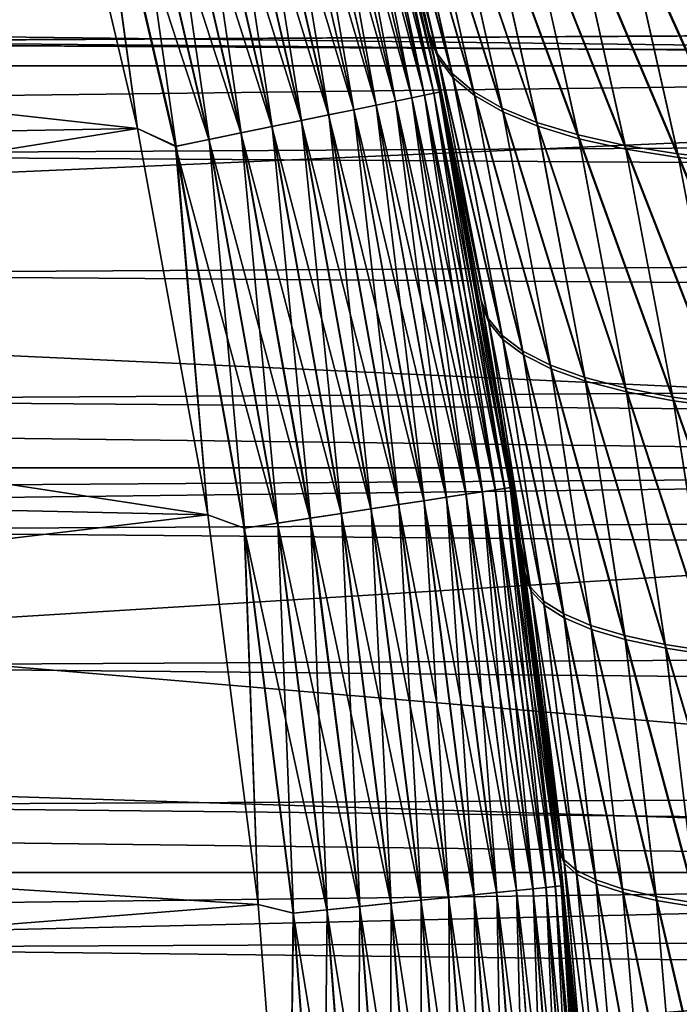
# Model space of a CAD drawing. Header units: metres. Extents: x -46 to 104, y -30 to 30.
# Tile 267 of 656: x 12.04 to 13.12, y 1.12 to 2.74. Entities that reach past the tile are written whole.
import ezdxf

# ---------------------------------------------------------------- set-up
doc = ezdxf.new("R2010")
doc.units = ezdxf.units.M
doc.layers.add('solid_26_000_502_XXX', color=7, linetype='CONTINUOUS')

msp = doc.modelspace()

# ---------------------------------------------------------------- linework, layer by layer
at = {"layer": 'solid_26_000_502_XXX'}
for points in [[(16, 2.659177, -12.725124), (-38.5, 2.659177, -12.725124), (-38.5, 3.310724, -12.571361)], [(16, 3.310724, -12.571361), (16, 2.659177, -12.725124), (-38.5, 3.310724, -12.571361)], [(16, 3.310724, 624.57135), (-38.5, 3.310724, 624.57135), (-38.5, 2.659177, 624.725098)], [(16, 2.659177, 624.725098), (16, 3.310724, 624.57135), (-38.5, 2.659177, 624.725098)], [(16, 3.310724, 599.42865), (16, 2.659177, 599.274902), (8.444306, 3.113447, 599.378357)], [(8.444312, 3.113431, 12.62167), (8.577044, 2.726562, 12.710856), (16, 3.310724, 12.571361)], [(8.577044, 2.726562, 12.710856), (16, 2.659177, 12.725124), (16, 3.310724, 12.571361)], [(12.613936, 3.144616, 309.961823), (12.571361, 3.310724, 315.5), (12.725124, 2.659176, 315.5)], [(12.582031, 3.257714, 315.555328), (12.725124, 2.659176, 315.5), (12.571361, 3.310724, 315.5)], [(12.714912, 2.707584, 285.896698), (12.725124, 2.659176, 280.5), (12.571361, 3.310724, 280.5)], [(12.581959, 3.257695, 280.444031), (12.571361, 3.310724, 280.5), (12.725124, 2.659176, 280.5)], [(12.643806, 3.022281, 285.996277), (12.714912, 2.707584, 285.896698), (12.571361, 3.310724, 280.5)], [(12.510695, 3.239244, 280.233795), (12.536997, 3.246053, 280.282898), (12.685316, 2.606899, 280.282898)], [(12.537279, 3.246127, 315.716492), (12.511043, 3.239333, 315.765625), (12.659054, 2.601502, 315.765625)], [(12.536997, 3.246053, 280.282898), (12.557804, 3.251441, 280.334747), (12.706369, 2.611225, 280.334747)], [(12.685316, 2.606899, 280.282898), (12.536997, 3.246053, 280.282898), (12.706369, 2.611225, 280.334747)], [(12.558019, 3.251496, 315.664612), (12.537279, 3.246127, 315.716492), (12.685601, 2.606957, 315.716492)], [(12.685601, 2.606957, 315.716492), (12.537279, 3.246127, 315.716492), (12.659054, 2.601502, 315.765625)], [(12.557804, 3.251441, 280.334747), (12.572855, 3.255338, 280.388672), (12.721598, 2.614355, 280.388672)], [(12.706369, 2.611225, 280.334747), (12.557804, 3.251441, 280.334747), (12.721598, 2.614355, 280.388672)], [(12.572999, 3.255375, 315.610657), (12.558019, 3.251496, 315.664612), (12.706587, 2.61127, 315.664612)], [(12.706587, 2.61127, 315.664612), (12.558019, 3.251496, 315.664612), (12.685601, 2.606957, 315.716492)], [(12.572855, 3.255338, 280.388672), (12.581959, 3.257695, 280.444031), (12.73081, 2.616248, 280.444031)], [(12.721598, 2.614355, 280.388672), (12.572855, 3.255338, 280.388672), (12.73081, 2.616248, 280.444031)], [(12.582031, 3.257714, 315.555328), (12.572999, 3.255375, 315.610657), (12.721744, 2.614385, 315.610657)], [(12.721744, 2.614385, 315.610657), (12.572999, 3.255375, 315.610657), (12.706587, 2.61127, 315.664612)], [(12.73081, 2.616248, 280.444031), (12.581959, 3.257695, 280.444031), (12.725124, 2.659176, 280.5)], [(12.730883, 2.616263, 315.555328), (12.725124, 2.659176, 315.5), (12.582031, 3.257714, 315.555328)], [(12.730883, 2.616263, 315.555328), (12.582031, 3.257714, 315.555328), (12.721744, 2.614385, 315.610657)], [(12.443001, 3.221716, 280.14621), (12.479231, 3.231097, 280.188049), (12.626866, 2.594887, 280.188049)], [(12.479637, 3.231202, 315.811432), (12.443461, 3.221835, 315.853302), (12.590673, 2.587449, 315.853302)], [(12.479231, 3.231097, 280.188049), (12.510695, 3.239244, 280.233795), (12.658703, 2.60143, 280.233795)], [(12.626866, 2.594887, 280.188049), (12.479231, 3.231097, 280.188049), (12.658703, 2.60143, 280.233795)], [(12.511043, 3.239333, 315.765625), (12.479637, 3.231202, 315.811432), (12.627277, 2.594971, 315.811432)], [(12.627277, 2.594971, 315.811432), (12.479637, 3.231202, 315.811432), (12.590673, 2.587449, 315.853302)], [(12.658703, 2.60143, 280.233795), (12.510695, 3.239244, 280.233795), (12.685316, 2.606899, 280.282898)], [(12.659054, 2.601502, 315.765625), (12.511043, 3.239333, 315.765625), (12.627277, 2.594971, 315.811432)], [(12.40246, 3.211219, 280.108826), (12.443001, 3.221716, 280.14621), (12.590207, 2.587353, 280.14621)], [(12.443461, 3.221835, 315.853302), (12.402969, 3.211351, 315.890747), (12.549703, 2.579029, 315.890747)], [(12.590207, 2.587353, 280.14621), (12.443001, 3.221716, 280.14621), (12.626866, 2.594887, 280.188049)], [(12.590673, 2.587449, 315.853302), (12.443461, 3.221835, 315.853302), (12.549703, 2.579029, 315.890747)], [(12.31054, 3.18742, 280.049286), (12.35812, 3.199739, 280.076385), (12.504323, 2.569704, 280.076385)], [(12.358672, 3.199882, 315.923248), (12.311128, 3.187572, 315.950409), (12.456774, 2.559932, 315.950409)], [(12.35812, 3.199739, 280.076385), (12.40246, 3.211219, 280.108826), (12.549187, 2.578923, 280.108826)], [(12.504323, 2.569704, 280.076385), (12.35812, 3.199739, 280.076385), (12.549187, 2.578923, 280.108826)], [(12.402969, 3.211351, 315.890747), (12.358672, 3.199882, 315.923248), (12.504881, 2.569818, 315.923248)], [(12.504881, 2.569818, 315.923248), (12.358672, 3.199882, 315.923248), (12.456774, 2.559932, 315.950409)], [(12.549187, 2.578923, 280.108826), (12.40246, 3.211219, 280.108826), (12.590207, 2.587353, 280.14621)], [(12.549703, 2.579029, 315.890747), (12.402969, 3.211351, 315.890747), (12.504881, 2.569818, 315.923248)], [(8.494953, 2.972497, 316), (12.235791, 2.556445, 316), (12.087953, 3.182985, 316)], [(12.087955, 3.18298, 280), (12.235792, 2.556439, 280), (8.494953, 2.972497, 280)], [(12.155159, 3.147189, 315.996857), (12.087953, 3.182985, 316), (12.235791, 2.556445, 316)], [(12.154511, 3.147021, 280.003082), (12.235792, 2.556439, 280), (12.087955, 3.18298, 280)], [(12.260319, 3.174417, 280.027863), (12.31054, 3.18742, 280.049286), (12.45618, 2.55981, 280.049286)], [(12.311128, 3.187572, 315.950409), (12.260934, 3.174576, 315.971893), (12.405987, 2.549495, 315.971893)], [(12.45618, 2.55981, 280.049286), (12.31054, 3.18742, 280.049286), (12.504323, 2.569704, 280.076385)], [(12.456774, 2.559932, 315.950409), (12.311128, 3.187572, 315.950409), (12.405987, 2.549495, 315.971893)], [(12.20809, 3.160893, 280.01239), (12.260319, 3.174417, 280.027863), (12.405365, 2.549367, 280.027863)], [(12.260934, 3.174576, 315.971893), (12.208726, 3.161058, 315.987457), (12.353161, 2.538639, 315.987457)], [(12.405365, 2.549367, 280.027863), (12.260319, 3.174417, 280.027863), (12.45618, 2.55981, 280.049286)], [(12.405987, 2.549495, 315.971893), (12.260934, 3.174576, 315.971893), (12.353161, 2.538639, 315.987457)], [(12.154511, 3.147021, 280.003082), (12.20809, 3.160893, 280.01239), (12.352518, 2.538507, 280.01239)], [(12.208726, 3.161058, 315.987457), (12.155159, 3.147189, 315.996857), (12.298961, 2.527501, 315.996857)], [(12.352518, 2.538507, 280.01239), (12.20809, 3.160893, 280.01239), (12.405365, 2.549367, 280.027863)], [(12.353161, 2.538639, 315.987457), (12.208726, 3.161058, 315.987457), (12.298961, 2.527501, 315.996857)], [(12.298306, 2.527366, 280.003082), (12.235792, 2.556439, 280), (12.154511, 3.147021, 280.003082)], [(12.298306, 2.527366, 280.003082), (12.154511, 3.147021, 280.003082), (12.352518, 2.538507, 280.01239)], [(12.298961, 2.527501, 315.996857), (12.155159, 3.147189, 315.996857), (12.235791, 2.556445, 316)], [(12.643808, 3.022271, 310.003723), (12.613936, 3.144616, 309.961823), (12.725124, 2.659176, 315.5)], [(12.726856, 2.679348, 309.953888), (12.613936, 3.144616, 309.961823), (12.643808, 3.022271, 310.003723)], [(12.726856, 2.679348, 309.953888), (12.629467, 3.105701, 309.817322), (12.613936, 3.144616, 309.961823)], [(12.615523, 3.138243, 286.03595), (12.714912, 2.707584, 285.896698), (12.643806, 3.022281, 285.996277)], [(12.728212, 2.672896, 286.04422), (12.714912, 2.707584, 285.896698), (12.615523, 3.138243, 286.03595)], [(12.728212, 2.672896, 286.04422), (12.615523, 3.138243, 286.03595), (12.631024, 3.099369, 286.180481)], [(16, 2.659177, 599.274902), (8.577039, 2.726575, 599.289124), (8.444306, 3.113447, 599.378357)], [(12.751472, 2.646763, 309.807678), (12.656022, 3.068941, 309.674347), (12.629467, 3.105701, 309.817322)], [(12.726856, 2.679348, 309.953888), (12.751472, 2.646763, 309.807678), (12.629467, 3.105701, 309.817322)], [(12.7528, 2.640377, 286.19046), (12.631024, 3.099369, 286.180481), (12.657548, 3.062668, 286.323486)], [(12.7528, 2.640377, 286.19046), (12.728212, 2.672896, 286.04422), (12.631024, 3.099369, 286.180481)], [(12.787136, 2.616974, 309.663177), (12.693254, 3.035333, 309.53299), (12.656022, 3.068941, 309.674347)], [(12.751472, 2.646763, 309.807678), (12.787136, 2.616974, 309.663177), (12.656022, 3.068941, 309.674347)], [(12.788441, 2.610648, 286.334991), (12.657548, 3.062668, 286.323486), (12.694755, 3.029114, 286.464905)], [(12.788441, 2.610648, 286.334991), (12.7528, 2.640377, 286.19046), (12.657548, 3.062668, 286.323486)], [(12.833643, 2.590154, 309.521179), (12.740952, 3.005067, 309.394043), (12.693254, 3.035333, 309.53299)], [(12.787136, 2.616974, 309.663177), (12.833643, 2.590154, 309.521179), (12.693254, 3.035333, 309.53299)], [(12.713528, 2.714075, 310.101349), (12.643808, 3.022271, 310.003723), (12.725124, 2.659176, 315.5)], [(12.726856, 2.679348, 309.953888), (12.643808, 3.022271, 310.003723), (12.713528, 2.714075, 310.101349)], [(12.834929, 2.583882, 286.47702), (12.694755, 3.029114, 286.464905), (12.742435, 2.998896, 286.603912)], [(12.834929, 2.583882, 286.47702), (12.788441, 2.610648, 286.334991), (12.694755, 3.029114, 286.464905)], [(12.890723, 2.566456, 309.382538), (12.79885, 2.978312, 309.258301), (12.740952, 3.005067, 309.394043)], [(12.833643, 2.590154, 309.521179), (12.890723, 2.566456, 309.382538), (12.740952, 3.005067, 309.394043)], [(12.891997, 2.560232, 286.615723), (12.742435, 2.998896, 286.603912), (12.800319, 2.972185, 286.739716)], [(12.891997, 2.560232, 286.615723), (12.834929, 2.583882, 286.47702), (12.742435, 2.998896, 286.603912)], [(12.235792, 2.556439, 280), (8.648257, 2.491507, 280), (8.494953, 2.972497, 280)], [(8.494953, 2.972497, 316), (8.648257, 2.491507, 316), (12.235791, 2.556445, 316)], [(12.958049, 2.546018, 309.248047), (12.866621, 2.95522, 309.126495), (12.79885, 2.978312, 309.258301)], [(12.890723, 2.566456, 309.382538), (12.958049, 2.546018, 309.248047), (12.79885, 2.978312, 309.258301)], [(12.959315, 2.539835, 286.750244), (12.800319, 2.972185, 286.739716), (12.868084, 2.94913, 286.871552)], [(12.959315, 2.539835, 286.750244), (12.891997, 2.560232, 286.615723), (12.800319, 2.972185, 286.739716)], [(13.035232, 2.528956, 309.118469), (12.943885, 2.93592, 308.99939), (12.866621, 2.95522, 309.126495)], [(12.958049, 2.546018, 309.248047), (13.035232, 2.528956, 309.118469), (12.866621, 2.95522, 309.126495)], [(13.036497, 2.522808, 286.879883), (12.868084, 2.94913, 286.871552), (12.945346, 2.929862, 286.998688)], [(13.036497, 2.522808, 286.879883), (12.959315, 2.539835, 286.750244), (12.868084, 2.94913, 286.871552)], [(13.121828, 2.515369, 308.994537), (13.030207, 2.920521, 308.877686), (12.943885, 2.93592, 308.99939)], [(13.035232, 2.528956, 309.118469), (13.121828, 2.515369, 308.994537), (12.943885, 2.93592, 308.99939)], [(13.123096, 2.509249, 287.003845), (12.945346, 2.929862, 286.998688), (13.031672, 2.914488, 287.120422)], [(13.123096, 2.509249, 287.003845), (13.036497, 2.522808, 286.879883), (12.945346, 2.929862, 286.998688)], [(13.217338, 2.505336, 308.876984), (13.1251, 2.909109, 308.762085), (13.030207, 2.920521, 308.877686)], [(13.121828, 2.515369, 308.994537), (13.217338, 2.505336, 308.876984), (13.030207, 2.920521, 308.877686)], [(13.218616, 2.499237, 287.121429), (13.031672, 2.914488, 287.120422), (13.126575, 2.903096, 287.236053)], [(13.218616, 2.499237, 287.121429), (13.123096, 2.509249, 287.003845), (13.031672, 2.914488, 287.120422)], [(27, 2.786909, 300.509094), (11.179183, 2.69738, 300.605103), (11.136409, 2.868866, 300.414948)], [(27, 2.786909, 295.490906), (11.136418, 2.868829, 295.584991), (11.179198, 2.69732, 295.394836)], [(27, 2.786909, 300.509094), (27, 2.604945, 300.69754), (11.179183, 2.69738, 300.605103)], [(27, 2.604945, 295.30246), (27, 2.786909, 295.490906), (11.179198, 2.69732, 295.394836)], [(16, 2.659177, 599.274902), (8.690792, 2.338817, 599.212097), (8.577039, 2.726575, 599.289124)], [(8.577044, 2.726562, 12.710856), (8.690795, 2.338807, 12.787884), (16, 2.659177, 12.725124)], [(12.729152, 2.639829, 310.12323), (12.713528, 2.714075, 310.101349), (12.725124, 2.659176, 315.5)], [(12.810646, 2.245314, 310.071136), (12.713528, 2.714075, 310.101349), (12.729152, 2.639829, 310.12323)], [(12.810646, 2.245314, 310.071136), (12.726856, 2.679348, 309.953888), (12.713528, 2.714075, 310.101349)], [(27, 2.604945, 300.69754), (11.221992, 2.513343, 300.783081), (11.179183, 2.69738, 300.605103)], [(27, 2.604945, 295.30246), (11.179198, 2.69732, 295.394836), (11.222006, 2.513281, 295.216858)], [(12.714912, 2.707584, 285.896698), (12.72915, 2.639838, 285.87677), (12.725124, 2.659176, 280.5)], [(12.714912, 2.707584, 285.896698), (12.800491, 2.268795, 285.777191), (12.72915, 2.639838, 285.87677)], [(12.811792, 2.238756, 285.927246), (12.800491, 2.268795, 285.777191), (12.714912, 2.707584, 285.896698)], [(12.811792, 2.238756, 285.927246), (12.714912, 2.707584, 285.896698), (12.728212, 2.672896, 286.04422)], [(12.833504, 2.217356, 309.922089), (12.751472, 2.646763, 309.807678), (12.726856, 2.679348, 309.953888)], [(12.810646, 2.245314, 310.071136), (12.833504, 2.217356, 309.922089), (12.726856, 2.679348, 309.953888)], [(12.834624, 2.21087, 286.076324), (12.728212, 2.672896, 286.04422), (12.7528, 2.640377, 286.19046)], [(12.834624, 2.21087, 286.076324), (12.811792, 2.238756, 285.927246), (12.728212, 2.672896, 286.04422)], [(16, 2.000577, -12.845142), (-38.5, 2.000577, -12.845142), (-38.5, 2.659177, -12.725124)], [(16, 2.659177, -12.725124), (16, 2.000577, -12.845142), (-38.5, 2.659177, -12.725124)], [(16, 2.659177, 624.725098), (-38.5, 2.659177, 624.725098), (-38.5, 2.000577, 624.845154)], [(16, 2.000577, 624.845154), (16, 2.659177, 624.725098), (-38.5, 2.000577, 624.845154)], [(16, 2.659177, 599.274902), (16, 2.000577, 599.154846), (8.690792, 2.338817, 599.212097)], [(8.690795, 2.338807, 12.787884), (16, 2.000577, 12.845142), (16, 2.659177, 12.725124)], [(12.729152, 2.639829, 310.12323), (12.725124, 2.659176, 315.5), (12.845142, 2.000577, 315.5)], [(12.730883, 2.616263, 315.555328), (12.845142, 2.000577, 315.5), (12.725124, 2.659176, 315.5)], [(12.802372, 2.258156, 285.774567), (12.845142, 2.000577, 280.5), (12.725124, 2.659176, 280.5)], [(12.73081, 2.616248, 280.444031), (12.725124, 2.659176, 280.5), (12.845142, 2.000577, 280.5)], [(12.800491, 2.268795, 285.777191), (12.802372, 2.258156, 285.774567), (12.725124, 2.659176, 280.5)], [(12.72915, 2.639838, 285.87677), (12.800491, 2.268795, 285.777191), (12.725124, 2.659176, 280.5)], [(12.799321, 2.275384, 310.221161), (12.729152, 2.639829, 310.12323), (12.845142, 2.000577, 315.5)], [(12.810646, 2.245314, 310.071136), (12.729152, 2.639829, 310.12323), (12.799321, 2.275384, 310.221161)], [(12.867739, 2.191798, 309.77478), (12.787136, 2.616974, 309.663177), (12.751472, 2.646763, 309.807678)], [(12.833504, 2.217356, 309.922089), (12.867739, 2.191798, 309.77478), (12.751472, 2.646763, 309.807678)], [(12.868837, 2.185378, 286.223663), (12.7528, 2.640377, 286.19046), (12.788441, 2.610648, 286.334991)], [(12.868837, 2.185378, 286.223663), (12.834624, 2.21087, 286.076324), (12.7528, 2.640377, 286.19046)], [(12.721598, 2.614355, 280.388672), (12.73081, 2.616248, 280.444031), (12.846981, 1.968085, 280.444031)], [(12.730883, 2.616263, 315.555328), (12.721744, 2.614385, 315.610657), (12.837832, 1.966684, 315.610657)], [(12.846981, 1.968085, 280.444031), (12.73081, 2.616248, 280.444031), (12.845142, 2.000577, 280.5)], [(12.847054, 1.968096, 315.555328), (12.845142, 2.000577, 315.5), (12.730883, 2.616263, 315.555328)], [(12.847054, 1.968096, 315.555328), (12.730883, 2.616263, 315.555328), (12.837832, 1.966684, 315.610657)], [(12.913149, 2.168792, 309.630127), (12.833643, 2.590154, 309.521179), (12.787136, 2.616974, 309.663177)], [(12.867739, 2.191798, 309.77478), (12.913149, 2.168792, 309.630127), (12.787136, 2.616974, 309.663177)], [(27, 2.604945, 300.69754), (27, 2.410379, 300.872742), (11.221992, 2.513343, 300.783081)], [(27, 2.410379, 295.127258), (27, 2.604945, 295.30246), (11.222006, 2.513281, 295.216858)], [(12.626866, 2.594887, 280.188049), (12.658703, 2.60143, 280.233795), (12.774216, 1.956938, 280.233795)], [(12.659054, 2.601502, 315.765625), (12.627277, 2.594971, 315.811432), (12.742504, 1.95208, 315.811432)], [(12.658703, 2.60143, 280.233795), (12.685316, 2.606899, 280.282898), (12.801071, 1.961052, 280.282898)], [(12.774216, 1.956938, 280.233795), (12.658703, 2.60143, 280.233795), (12.801071, 1.961052, 280.282898)], [(12.685601, 2.606957, 315.716492), (12.659054, 2.601502, 315.765625), (12.77457, 1.956992, 315.765625)], [(12.77457, 1.956992, 315.765625), (12.659054, 2.601502, 315.765625), (12.742504, 1.95208, 315.811432)], [(12.685316, 2.606899, 280.282898), (12.706369, 2.611225, 280.334747), (12.822317, 1.964307, 280.334747)], [(12.801071, 1.961052, 280.282898), (12.685316, 2.606899, 280.282898), (12.822317, 1.964307, 280.334747)], [(12.706587, 2.61127, 315.664612), (12.685601, 2.606957, 315.716492), (12.80136, 1.961096, 315.716492)], [(12.80136, 1.961096, 315.716492), (12.685601, 2.606957, 315.716492), (12.77457, 1.956992, 315.765625)], [(12.706369, 2.611225, 280.334747), (12.721598, 2.614355, 280.388672), (12.837685, 1.966661, 280.388672)], [(12.822317, 1.964307, 280.334747), (12.706369, 2.611225, 280.334747), (12.837685, 1.966661, 280.388672)], [(12.721744, 2.614385, 315.610657), (12.706587, 2.61127, 315.664612), (12.822536, 1.96434, 315.664612)], [(12.822536, 1.96434, 315.664612), (12.706587, 2.61127, 315.664612), (12.80136, 1.961096, 315.716492)], [(12.837685, 1.966661, 280.388672), (12.721598, 2.614355, 280.388672), (12.846981, 1.968085, 280.444031)], [(12.837832, 1.966684, 315.610657), (12.721744, 2.614385, 315.610657), (12.822536, 1.96434, 315.664612)], [(12.914231, 2.162431, 286.368378), (12.788441, 2.610648, 286.334991), (12.834929, 2.583882, 286.47702)], [(12.914231, 2.162431, 286.368378), (12.868837, 2.185378, 286.223663), (12.788441, 2.610648, 286.334991)], [(12.549187, 2.578923, 280.108826), (12.590207, 2.587353, 280.14621), (12.705095, 1.946349, 280.14621)], [(12.590673, 2.587449, 315.853302), (12.549703, 2.579029, 315.890747), (12.664221, 1.940087, 315.890747)], [(12.590207, 2.587353, 280.14621), (12.626866, 2.594887, 280.188049), (12.742089, 1.952016, 280.188049)], [(12.705095, 1.946349, 280.14621), (12.590207, 2.587353, 280.14621), (12.742089, 1.952016, 280.188049)], [(12.627277, 2.594971, 315.811432), (12.590673, 2.587449, 315.853302), (12.705565, 1.946421, 315.853302)], [(12.705565, 1.946421, 315.853302), (12.590673, 2.587449, 315.853302), (12.664221, 1.940087, 315.890747)], [(12.742089, 1.952016, 280.188049), (12.626866, 2.594887, 280.188049), (12.774216, 1.956938, 280.233795)], [(12.742504, 1.95208, 315.811432), (12.627277, 2.594971, 315.811432), (12.705565, 1.946421, 315.853302)], [(12.969468, 2.148471, 309.488922), (12.890723, 2.566456, 309.382538), (12.833643, 2.590154, 309.521179)], [(12.913149, 2.168792, 309.630127), (12.969468, 2.148471, 309.488922), (12.833643, 2.590154, 309.521179)], [(12.970539, 2.142163, 286.509583), (12.834929, 2.583882, 286.47702), (12.891997, 2.560232, 286.615723)], [(12.970539, 2.142163, 286.509583), (12.914231, 2.162431, 286.368378), (12.834929, 2.583882, 286.47702)], [(12.45618, 2.55981, 280.049286), (12.504323, 2.569704, 280.076385), (12.618426, 1.933072, 280.076385)], [(12.504881, 2.569818, 315.923248), (12.456774, 2.559932, 315.950409), (12.570444, 1.925721, 315.950409)], [(12.504323, 2.569704, 280.076385), (12.549187, 2.578923, 280.108826), (12.6637, 1.940008, 280.108826)], [(12.618426, 1.933072, 280.076385), (12.504323, 2.569704, 280.076385), (12.6637, 1.940008, 280.108826)], [(12.549703, 2.579029, 315.890747), (12.504881, 2.569818, 315.923248), (12.61899, 1.933158, 315.923248)], [(12.61899, 1.933158, 315.923248), (12.504881, 2.569818, 315.923248), (12.570444, 1.925721, 315.950409)], [(12.6637, 1.940008, 280.108826), (12.549187, 2.578923, 280.108826), (12.705095, 1.946349, 280.14621)], [(12.664221, 1.940087, 315.890747), (12.549703, 2.579029, 315.890747), (12.61899, 1.933158, 315.923248)], [(8.648257, 2.491507, 316), (8.774351, 2.002678, 316), (12.235791, 2.556445, 316)], [(12.235792, 2.556439, 280), (12.351177, 1.923126, 280), (8.648257, 2.491507, 280)], [(8.774351, 2.002678, 316), (12.351176, 1.923132, 316), (12.235791, 2.556445, 316)], [(12.298961, 2.527501, 315.996857), (12.235791, 2.556445, 316), (12.351176, 1.923132, 316)], [(12.298306, 2.527366, 280.003082), (12.351177, 1.923126, 280), (12.235792, 2.556439, 280)], [(12.405365, 2.549367, 280.027863), (12.45618, 2.55981, 280.049286), (12.569844, 1.925629, 280.049286)], [(12.456774, 2.559932, 315.950409), (12.405987, 2.549495, 315.971893), (12.519194, 1.91787, 315.971893)], [(12.569844, 1.925629, 280.049286), (12.45618, 2.55981, 280.049286), (12.618426, 1.933072, 280.076385)], [(12.570444, 1.925721, 315.950409), (12.456774, 2.559932, 315.950409), (12.519194, 1.91787, 315.971893)], [(13.036366, 2.130956, 309.352051), (12.958049, 2.546018, 309.248047), (12.890723, 2.566456, 309.382538)], [(12.969468, 2.148471, 309.488922), (13.036366, 2.130956, 309.352051), (12.890723, 2.566456, 309.382538)], [(13.037429, 2.124693, 286.646515), (12.891997, 2.560232, 286.615723), (12.959315, 2.539835, 286.750244)], [(13.037429, 2.124693, 286.646515), (12.970539, 2.142163, 286.509583), (12.891997, 2.560232, 286.615723)], [(12.298306, 2.527366, 280.003082), (12.352518, 2.538507, 280.01239), (12.465237, 1.909604, 280.01239)], [(12.353161, 2.538639, 315.987457), (12.298961, 2.527501, 315.996857), (12.411191, 1.901325, 315.996857)], [(12.352518, 2.538507, 280.01239), (12.405365, 2.549367, 280.027863), (12.518566, 1.917774, 280.027863)], [(12.465237, 1.909604, 280.01239), (12.352518, 2.538507, 280.01239), (12.518566, 1.917774, 280.027863)], [(12.405987, 2.549495, 315.971893), (12.353161, 2.538639, 315.987457), (12.465885, 1.909703, 315.987457)], [(12.465885, 1.909703, 315.987457), (12.353161, 2.538639, 315.987457), (12.411191, 1.901325, 315.996857)], [(12.518566, 1.917774, 280.027863), (12.405365, 2.549367, 280.027863), (12.569844, 1.925629, 280.049286)], [(12.519194, 1.91787, 315.971893), (12.405987, 2.549495, 315.971893), (12.465885, 1.909703, 315.987457)], [(13.113446, 2.116349, 309.220276), (13.035232, 2.528956, 309.118469), (12.958049, 2.546018, 309.248047)], [(13.036366, 2.130956, 309.352051), (13.113446, 2.116349, 309.220276), (12.958049, 2.546018, 309.248047)], [(13.114508, 2.110124, 286.77832), (12.959315, 2.539835, 286.750244), (13.036497, 2.522808, 286.879883)], [(13.114508, 2.110124, 286.77832), (13.037429, 2.124693, 286.646515), (12.959315, 2.539835, 286.750244)], [(12.410529, 1.901223, 280.003082), (12.351177, 1.923126, 280), (12.298306, 2.527366, 280.003082)], [(12.410529, 1.901223, 280.003082), (12.298306, 2.527366, 280.003082), (12.465237, 1.909604, 280.01239)], [(12.411191, 1.901325, 315.996857), (12.298961, 2.527501, 315.996857), (12.351176, 1.923132, 316)], [(13.200258, 2.104737, 309.094391), (13.121828, 2.515369, 308.994537), (13.035232, 2.528956, 309.118469)], [(13.113446, 2.116349, 309.220276), (13.200258, 2.104737, 309.094391), (13.035232, 2.528956, 309.118469)], [(13.201323, 2.098542, 286.904236), (13.036497, 2.522808, 286.879883), (13.123096, 2.509249, 287.003845)], [(13.201323, 2.098542, 286.904236), (13.114508, 2.110124, 286.77832), (13.036497, 2.522808, 286.879883)], [(27, 2.410379, 300.872742), (11.264022, 2.317717, 300.947998), (11.221992, 2.513343, 300.783081)], [(27, 2.410379, 295.127258), (11.222006, 2.513281, 295.216858), (11.264032, 2.317666, 295.051971)], [(13.296291, 2.096187, 308.975128), (13.217338, 2.505336, 308.876984), (13.121828, 2.515369, 308.994537)], [(13.200258, 2.104737, 309.094391), (13.296291, 2.096187, 308.975128), (13.121828, 2.515369, 308.994537)], [(13.297362, 2.090015, 287.023529), (13.123096, 2.509249, 287.003845), (13.218616, 2.499237, 287.121429)], [(13.297362, 2.090015, 287.023529), (13.201323, 2.098542, 286.904236), (13.123096, 2.509249, 287.003845)], [(12.351177, 1.923126, 280), (8.774351, 2.002678, 280), (8.648257, 2.491507, 280)], [(27, 2.410379, 300.872742), (27, 2.204339, 301.033691), (11.264022, 2.317717, 300.947998)], [(27, 2.204339, 294.966309), (27, 2.410379, 295.127258), (11.264032, 2.317666, 295.051971)], [(16, 2.000577, 599.154846), (8.786219, 1.949955, 599.147095), (8.690792, 2.338817, 599.212097)], [(8.690795, 2.338807, 12.787884), (8.786221, 1.949947, 12.852926), (16, 2.000577, 12.845142)], [(27, 2.204339, 301.033691), (11.304396, 2.112024, 301.098694), (11.264022, 2.317717, 300.947998)], [(27, 2.204339, 294.966309), (11.264032, 2.317666, 295.051971), (11.304407, 2.111959, 294.901276)], [(12.802374, 2.258147, 310.225433), (12.799321, 2.275384, 310.221161), (12.845142, 2.000577, 315.5)], [(12.880225, 1.80455, 310.167908), (12.799321, 2.275384, 310.221161), (12.802374, 2.258147, 310.225433)], [(12.880225, 1.80455, 310.167908), (12.810646, 2.245314, 310.071136), (12.799321, 2.275384, 310.221161)], [(12.800491, 2.268795, 285.777191), (12.871654, 1.822231, 285.678101), (12.802372, 2.258156, 285.774567)], [(12.881159, 1.797893, 285.830811), (12.871654, 1.822231, 285.678101), (12.800491, 2.268795, 285.777191)], [(12.881159, 1.797893, 285.830811), (12.800491, 2.268795, 285.777191), (12.811792, 2.238756, 285.927246)], [(12.802372, 2.258156, 285.774567), (12.863701, 1.877549, 285.689178), (12.845142, 2.000577, 280.5)], [(12.802372, 2.258156, 285.774567), (12.871654, 1.822231, 285.678101), (12.863701, 1.877549, 285.689178)], [(12.863703, 1.877541, 310.310822), (12.802374, 2.258147, 310.225433), (12.845142, 2.000577, 315.5)], [(12.880225, 1.80455, 310.167908), (12.802374, 2.258147, 310.225433), (12.863703, 1.877541, 310.310822)], [(12.901581, 1.781639, 310.016479), (12.833504, 2.217356, 309.922089), (12.810646, 2.245314, 310.071136)], [(12.880225, 1.80455, 310.167908), (12.901581, 1.781639, 310.016479), (12.810646, 2.245314, 310.071136)], [(12.902496, 1.775061, 285.9823), (12.811792, 2.238756, 285.927246), (12.834624, 2.21087, 286.076324)], [(12.902496, 1.775061, 285.9823), (12.881159, 1.797893, 285.830811), (12.811792, 2.238756, 285.927246)], [(12.934591, 1.760696, 309.866852), (12.867739, 2.191798, 309.77478), (12.833504, 2.217356, 309.922089)], [(12.901581, 1.781639, 310.016479), (12.934591, 1.760696, 309.866852), (12.833504, 2.217356, 309.922089)], [(27, 2.204339, 301.033691), (27, 1.987216, 301.180176), (11.304396, 2.112024, 301.098694)], [(27, 1.987216, 294.819824), (27, 2.204339, 294.966309), (11.304407, 2.111959, 294.901276)], [(12.935492, 1.75419, 286.131958), (12.834624, 2.21087, 286.076324), (12.868837, 2.185378, 286.223663)], [(12.935492, 1.75419, 286.131958), (12.902496, 1.775061, 285.9823), (12.834624, 2.21087, 286.076324)], [(12.97906, 1.741846, 309.71991), (12.913149, 2.168792, 309.630127), (12.867739, 2.191798, 309.77478)], [(12.934591, 1.760696, 309.866852), (12.97906, 1.741846, 309.71991), (12.867739, 2.191798, 309.77478)], [(12.979947, 1.735405, 286.2789), (12.868837, 2.185378, 286.223663), (12.914231, 2.162431, 286.368378)], [(12.979947, 1.735405, 286.2789), (12.935492, 1.75419, 286.131958), (12.868837, 2.185378, 286.223663)], [(13.034719, 1.725202, 309.576599), (12.969468, 2.148471, 309.488922), (12.913149, 2.168792, 309.630127)], [(12.97906, 1.741846, 309.71991), (13.034719, 1.725202, 309.576599), (12.913149, 2.168792, 309.630127)], [(13.035599, 1.718819, 286.422241), (12.914231, 2.162431, 286.368378), (12.970539, 2.142163, 286.509583)], [(13.035599, 1.718819, 286.422241), (12.979947, 1.735405, 286.2789), (12.914231, 2.162431, 286.368378)], [(13.101238, 1.710864, 309.437714), (13.036366, 2.130956, 309.352051), (12.969468, 2.148471, 309.488922)], [(13.034719, 1.725202, 309.576599), (13.101238, 1.710864, 309.437714), (12.969468, 2.148471, 309.488922)], [(13.102114, 1.70453, 286.561157), (12.970539, 2.142163, 286.509583), (13.037429, 2.124693, 286.646515)], [(13.102114, 1.70453, 286.561157), (13.035599, 1.718819, 286.422241), (12.970539, 2.142163, 286.509583)], [(13.178218, 1.698916, 309.304108), (13.113446, 2.116349, 309.220276), (13.036366, 2.130956, 309.352051)], [(13.101238, 1.710864, 309.437714), (13.178218, 1.698916, 309.304108), (13.036366, 2.130956, 309.352051)], [(13.179092, 1.692624, 286.694763), (13.037429, 2.124693, 286.646515), (13.114508, 2.110124, 286.77832)], [(13.179092, 1.692624, 286.694763), (13.102114, 1.70453, 286.561157), (13.037429, 2.124693, 286.646515)], [(13.265199, 1.689431, 309.176605), (13.200258, 2.104737, 309.094391), (13.113446, 2.116349, 309.220276)], [(13.178218, 1.698916, 309.304108), (13.265199, 1.689431, 309.176605), (13.113446, 2.116349, 309.220276)], [(27, 1.987216, 301.180176), (11.342366, 1.89756, 301.234467), (11.304396, 2.112024, 301.098694)], [(27, 1.987216, 294.819824), (11.304407, 2.111959, 294.901276), (11.342377, 1.897497, 294.765503)], [(13.266075, 1.683172, 286.822327), (13.114508, 2.110124, 286.77832), (13.201323, 2.098542, 286.904236)], [(13.266075, 1.683172, 286.822327), (13.179092, 1.692624, 286.694763), (13.114508, 2.110124, 286.77832)], [(12.351177, 1.923126, 280), (8.872838, 1.507548, 280), (8.774351, 2.002678, 280)], [(8.774351, 2.002678, 316), (8.872838, 1.507548, 316), (12.351176, 1.923132, 316)], [(16, 1.336673, -12.931098), (-38.5, 1.336673, -12.931098), (-38.5, 2.000577, -12.845142)], [(16, 2.000577, -12.845142), (16, 1.336673, -12.931098), (-38.5, 2.000577, -12.845142)], [(16, 2.000577, 624.845154), (-38.5, 2.000577, 624.845154), (-38.5, 1.336673, 624.931091)], [(16, 1.336673, 624.931091), (16, 2.000577, 624.845154), (-38.5, 1.336673, 624.931091)], [(16, 2.000577, 599.154846), (16, 1.336673, 599.068909), (8.786219, 1.949955, 599.147095)], [(8.786221, 1.949947, 12.852926), (8.86372, 1.560298, 12.906025), (16, 2.000577, 12.845142)], [(8.86372, 1.560298, 12.906025), (16, 1.336673, 12.931098), (16, 2.000577, 12.845142)], [(27, 1.987216, 301.180176), (27, 1.760406, 301.311127), (11.342366, 1.89756, 301.234467)], [(27, 1.760406, 294.688873), (27, 1.987216, 294.819824), (11.342377, 1.897497, 294.765503)], [(12.863703, 1.877541, 310.310822), (12.845142, 2.000577, 315.5), (12.931098, 1.336673, 315.5)], [(12.847054, 1.968096, 315.555328), (12.931098, 1.336673, 315.5), (12.845142, 2.000577, 315.5)], [(12.927624, 1.369874, 285.600342), (12.931098, 1.336673, 280.5), (12.845142, 2.000577, 280.5)], [(12.846981, 1.968085, 280.444031), (12.845142, 2.000577, 280.5), (12.931098, 1.336673, 280.5)], [(12.913363, 1.498347, 285.620148), (12.927624, 1.369874, 285.600342), (12.845142, 2.000577, 280.5)], [(12.871654, 1.822231, 285.678101), (12.913363, 1.498347, 285.620148), (12.845142, 2.000577, 280.5)], [(12.863701, 1.877549, 285.689178), (12.871654, 1.822231, 285.678101), (12.845142, 2.000577, 280.5)], [(12.742089, 1.952016, 280.188049), (12.774216, 1.956938, 280.233795), (12.856937, 1.307423, 280.233795)], [(12.77457, 1.956992, 315.765625), (12.742504, 1.95208, 315.811432), (12.82502, 1.304177, 315.811432)], [(12.774216, 1.956938, 280.233795), (12.801071, 1.961052, 280.282898), (12.883967, 1.310171, 280.282898)], [(12.856937, 1.307423, 280.233795), (12.774216, 1.956938, 280.233795), (12.883967, 1.310171, 280.282898)], [(12.80136, 1.961096, 315.716492), (12.77457, 1.956992, 315.765625), (12.857294, 1.307459, 315.765625)], [(12.857294, 1.307459, 315.765625), (12.77457, 1.956992, 315.765625), (12.82502, 1.304177, 315.811432)], [(12.801071, 1.961052, 280.282898), (12.822317, 1.964307, 280.334747), (12.90535, 1.312346, 280.334747)], [(12.883967, 1.310171, 280.282898), (12.801071, 1.961052, 280.282898), (12.90535, 1.312346, 280.334747)], [(12.822536, 1.96434, 315.664612), (12.80136, 1.961096, 315.716492), (12.884257, 1.310201, 315.716492)], [(12.884257, 1.310201, 315.716492), (12.80136, 1.961096, 315.716492), (12.857294, 1.307459, 315.765625)], [(12.822317, 1.964307, 280.334747), (12.837685, 1.966661, 280.388672), (12.920817, 1.313919, 280.388672)], [(12.90535, 1.312346, 280.334747), (12.822317, 1.964307, 280.334747), (12.920817, 1.313919, 280.388672)], [(12.837832, 1.966684, 315.610657), (12.822536, 1.96434, 315.664612), (12.905571, 1.312368, 315.664612)], [(12.905571, 1.312368, 315.664612), (12.822536, 1.96434, 315.664612), (12.884257, 1.310201, 315.716492)], [(12.837685, 1.966661, 280.388672), (12.846981, 1.968085, 280.444031), (12.930174, 1.31487, 280.444031)], [(12.920817, 1.313919, 280.388672), (12.837685, 1.966661, 280.388672), (12.930174, 1.31487, 280.444031)], [(12.847054, 1.968096, 315.555328), (12.837832, 1.966684, 315.610657), (12.920966, 1.313934, 315.610657)], [(12.920966, 1.313934, 315.610657), (12.837832, 1.966684, 315.610657), (12.905571, 1.312368, 315.664612)], [(12.930174, 1.31487, 280.444031), (12.846981, 1.968085, 280.444031), (12.931098, 1.336673, 280.5)], [(12.930248, 1.314878, 315.555328), (12.931098, 1.336673, 315.5), (12.847054, 1.968096, 315.555328)], [(12.930248, 1.314878, 315.555328), (12.847054, 1.968096, 315.555328), (12.920966, 1.313934, 315.610657)], [(16, 1.336673, 599.068909), (8.863719, 1.560304, 599.093994), (8.786219, 1.949955, 599.147095)], [(12.618426, 1.933072, 280.076385), (12.6637, 1.940008, 280.108826), (12.745707, 1.296112, 280.108826)], [(12.664221, 1.940087, 315.890747), (12.61899, 1.933158, 315.923248), (12.700706, 1.291536, 315.923248)], [(12.6637, 1.940008, 280.108826), (12.705095, 1.946349, 280.14621), (12.787369, 1.300348, 280.14621)], [(12.745707, 1.296112, 280.108826), (12.6637, 1.940008, 280.108826), (12.787369, 1.300348, 280.14621)], [(12.705565, 1.946421, 315.853302), (12.664221, 1.940087, 315.890747), (12.74623, 1.296165, 315.890747)], [(12.74623, 1.296165, 315.890747), (12.664221, 1.940087, 315.890747), (12.700706, 1.291536, 315.923248)], [(12.705095, 1.946349, 280.14621), (12.742089, 1.952016, 280.188049), (12.824602, 1.304135, 280.188049)], [(12.787369, 1.300348, 280.14621), (12.705095, 1.946349, 280.14621), (12.824602, 1.304135, 280.188049)], [(12.742504, 1.95208, 315.811432), (12.705565, 1.946421, 315.853302), (12.787843, 1.300396, 315.853302)], [(12.787843, 1.300396, 315.853302), (12.705565, 1.946421, 315.853302), (12.74623, 1.296165, 315.890747)], [(12.824602, 1.304135, 280.188049), (12.742089, 1.952016, 280.188049), (12.856937, 1.307423, 280.233795)], [(12.82502, 1.304177, 315.811432), (12.742504, 1.95208, 315.811432), (12.787843, 1.300396, 315.853302)], [(8.872838, 1.507548, 316), (12.43382, 1.28457, 316), (12.351176, 1.923132, 316)], [(12.351177, 1.923126, 280), (12.433821, 1.284565, 280), (8.872838, 1.507548, 280)], [(12.411191, 1.901325, 315.996857), (12.351176, 1.923132, 316), (12.43382, 1.28457, 316)], [(12.410529, 1.901223, 280.003082), (12.433821, 1.284565, 280), (12.351177, 1.923126, 280)], [(12.518566, 1.917774, 280.027863), (12.569844, 1.925629, 280.049286), (12.651242, 1.286506, 280.049286)], [(12.570444, 1.925721, 315.950409), (12.519194, 1.91787, 315.971893), (12.600265, 1.281322, 315.971893)], [(12.569844, 1.925629, 280.049286), (12.618426, 1.933072, 280.076385), (12.70014, 1.291478, 280.076385)], [(12.651242, 1.286506, 280.049286), (12.569844, 1.925629, 280.049286), (12.70014, 1.291478, 280.076385)], [(12.61899, 1.933158, 315.923248), (12.570444, 1.925721, 315.950409), (12.651846, 1.286567, 315.950409)], [(12.651846, 1.286567, 315.950409), (12.570444, 1.925721, 315.950409), (12.600265, 1.281322, 315.971893)], [(12.70014, 1.291478, 280.076385), (12.618426, 1.933072, 280.076385), (12.745707, 1.296112, 280.108826)], [(12.700706, 1.291536, 315.923248), (12.61899, 1.933158, 315.923248), (12.651846, 1.286567, 315.950409)], [(12.410529, 1.901223, 280.003082), (12.465237, 1.909604, 280.01239), (12.545958, 1.275799, 280.01239)], [(12.465885, 1.909703, 315.987457), (12.411191, 1.901325, 315.996857), (12.491562, 1.270268, 315.996857)], [(12.465237, 1.909604, 280.01239), (12.518566, 1.917774, 280.027863), (12.599632, 1.281257, 280.027863)], [(12.545958, 1.275799, 280.01239), (12.465237, 1.909604, 280.01239), (12.599632, 1.281257, 280.027863)], [(12.519194, 1.91787, 315.971893), (12.465885, 1.909703, 315.987457), (12.546611, 1.275866, 315.987457)], [(12.546611, 1.275866, 315.987457), (12.465885, 1.909703, 315.987457), (12.491562, 1.270268, 315.996857)], [(12.599632, 1.281257, 280.027863), (12.518566, 1.917774, 280.027863), (12.651242, 1.286506, 280.049286)], [(12.600265, 1.281322, 315.971893), (12.519194, 1.91787, 315.971893), (12.546611, 1.275866, 315.987457)], [(27, 1.760406, 301.311127), (11.377321, 1.675276, 301.35498), (11.342366, 1.89756, 301.234467)], [(27, 1.760406, 294.688873), (11.342377, 1.897497, 294.765503), (11.37733, 1.675223, 294.644989)], [(12.490896, 1.2702, 280.003082), (12.433821, 1.284565, 280), (12.410529, 1.901223, 280.003082)], [(12.490896, 1.2702, 280.003082), (12.410529, 1.901223, 280.003082), (12.545958, 1.275799, 280.01239)], [(12.491562, 1.270268, 315.996857), (12.411191, 1.901325, 315.996857), (12.43382, 1.28457, 316)], [(12.870693, 1.829005, 310.320557), (12.863703, 1.877541, 310.310822), (12.931098, 1.336673, 315.5)], [(12.880225, 1.80455, 310.167908), (12.863703, 1.877541, 310.310822), (12.870693, 1.829005, 310.320557)], [(12.913364, 1.49834, 310.379852), (12.870693, 1.829005, 310.320557), (12.931098, 1.336673, 315.5)], [(12.934987, 1.358275, 310.243835), (12.870693, 1.829005, 310.320557), (12.913364, 1.49834, 310.379852)], [(12.934987, 1.358275, 310.243835), (12.880225, 1.80455, 310.167908), (12.870693, 1.829005, 310.320557)], [(12.871654, 1.822231, 285.678101), (12.927624, 1.369874, 285.600342), (12.913363, 1.498347, 285.620148)], [(12.935694, 1.351548, 285.755188), (12.927624, 1.369874, 285.600342), (12.871654, 1.822231, 285.678101)], [(12.935694, 1.351548, 285.755188), (12.871654, 1.822231, 285.678101), (12.881159, 1.797893, 285.830811)], [(12.955128, 1.340763, 310.090485), (12.901581, 1.781639, 310.016479), (12.880225, 1.80455, 310.167908)], [(12.934987, 1.358275, 310.243835), (12.955128, 1.340763, 310.090485), (12.880225, 1.80455, 310.167908)], [(12.955819, 1.33412, 285.908569), (12.881159, 1.797893, 285.830811), (12.902496, 1.775061, 285.9823)], [(12.955819, 1.33412, 285.908569), (12.935694, 1.351548, 285.755188), (12.881159, 1.797893, 285.830811)], [(12.987145, 1.324757, 309.938965), (12.934591, 1.760696, 309.866852), (12.901581, 1.781639, 310.016479)], [(12.955128, 1.340763, 310.090485), (12.987145, 1.324757, 309.938965), (12.901581, 1.781639, 310.016479)], [(27, 1.760406, 301.311127), (27, 1.5254, 301.42572), (11.377321, 1.675276, 301.35498)], [(27, 1.5254, 294.57428), (27, 1.760406, 294.688873), (11.37733, 1.675223, 294.644989)], [(12.987824, 1.31819, 286.060089), (12.902496, 1.775061, 285.9823), (12.935492, 1.75419, 286.131958)], [(12.987824, 1.31819, 286.060089), (12.955819, 1.33412, 285.908569), (12.902496, 1.775061, 285.9823)], [(13.030847, 1.310352, 309.790253), (12.97906, 1.741846, 309.71991), (12.934591, 1.760696, 309.866852)], [(12.987145, 1.324757, 309.938965), (13.030847, 1.310352, 309.790253), (12.934591, 1.760696, 309.866852)], [(13.031515, 1.303853, 286.208832), (12.935492, 1.75419, 286.131958), (12.979947, 1.735405, 286.2789)], [(13.031515, 1.303853, 286.208832), (12.987824, 1.31819, 286.060089), (12.935492, 1.75419, 286.131958)], [(13.085966, 1.297636, 309.645233), (13.034719, 1.725202, 309.576599), (12.97906, 1.741846, 309.71991)], [(13.030847, 1.310352, 309.790253), (13.085966, 1.297636, 309.645233), (12.97906, 1.741846, 309.71991)], [(13.086628, 1.291198, 286.353882), (12.979947, 1.735405, 286.2789), (13.035599, 1.718819, 286.422241)], [(13.086628, 1.291198, 286.353882), (13.031515, 1.303853, 286.208832), (12.979947, 1.735405, 286.2789)], [(13.15217, 1.286686, 309.504761), (13.101238, 1.710864, 309.437714), (13.034719, 1.725202, 309.576599)], [(13.085966, 1.297636, 309.645233), (13.15217, 1.286686, 309.504761), (13.034719, 1.725202, 309.576599)], [(13.152828, 1.2803, 286.494385), (13.035599, 1.718819, 286.422241), (13.102114, 1.70453, 286.561157)], [(13.152828, 1.2803, 286.494385), (13.086628, 1.291198, 286.353882), (13.035599, 1.718819, 286.422241)], [(13.229057, 1.277568, 309.36972), (13.178218, 1.698916, 309.304108), (13.101238, 1.710864, 309.437714)], [(13.15217, 1.286686, 309.504761), (13.229057, 1.277568, 309.36972), (13.101238, 1.710864, 309.437714)], [(13.229715, 1.271226, 286.629456), (13.102114, 1.70453, 286.561157), (13.179092, 1.692624, 286.694763)], [(13.229715, 1.271226, 286.629456), (13.152828, 1.2803, 286.494385), (13.102114, 1.70453, 286.561157)], [(27, 1.5254, 301.42572), (11.408631, 1.446769, 301.459686), (11.377321, 1.675276, 301.35498)], [(27, 1.5254, 294.57428), (11.37733, 1.675223, 294.644989), (11.408639, 1.446705, 294.540283)], [(16, 1.336673, 599.068909), (8.923594, 1.170308, 599.052795), (8.863719, 1.560304, 599.093994)], [(8.86372, 1.560298, 12.906025), (8.923594, 1.170303, 12.947215), (16, 1.336673, 12.931098)], [(27, 1.5254, 301.42572), (27, 1.282646, 301.523834), (11.408631, 1.446769, 301.459686)], [(27, 1.282646, 294.476166), (27, 1.5254, 294.57428), (11.408639, 1.446705, 294.540283)], [(12.433821, 1.284565, 280), (8.943408, 1.007675, 280), (8.872838, 1.507548, 280)], [(8.872838, 1.507548, 316), (8.943408, 1.007675, 316), (12.43382, 1.28457, 316)], [(12.926898, 1.376705, 310.398651), (12.913364, 1.49834, 310.379852), (12.931098, 1.336673, 315.5)], [(12.934987, 1.358275, 310.243835), (12.913364, 1.49834, 310.379852), (12.926898, 1.376705, 310.398651)], [(27, 1.282646, 301.523834), (11.435828, 1.213189, 301.54834), (11.408631, 1.446769, 301.459686)], [(27, 1.282646, 294.476166), (11.408639, 1.446705, 294.540283), (11.435834, 1.213137, 294.45166)], [(12.951594, 1.12081, 310.432922), (12.926898, 1.376705, 310.398651), (12.931098, 1.336673, 315.5)], [(12.974442, 0.907785, 310.298553), (12.926898, 1.376705, 310.398651), (12.951594, 1.12081, 310.432922)], [(12.974442, 0.907785, 310.298553), (12.934987, 1.358275, 310.243835), (12.926898, 1.376705, 310.398651)], [(12.927624, 1.369874, 285.600342), (12.951593, 1.120816, 285.567078), (12.931098, 1.336673, 280.5)], [(12.927624, 1.369874, 285.600342), (12.967883, 0.913242, 285.544495), (12.951593, 1.120816, 285.567078)], [(12.974916, 0.901008, 285.700775), (12.967883, 0.913242, 285.544495), (12.927624, 1.369874, 285.600342)], [(12.974916, 0.901008, 285.700775), (12.927624, 1.369874, 285.600342), (12.935694, 1.351548, 285.755188)], [(12.993679, 0.895951, 310.143799), (12.955128, 1.340763, 310.090485), (12.934987, 1.358275, 310.243835)], [(12.974442, 0.907785, 310.298553), (12.993679, 0.895951, 310.143799), (12.934987, 1.358275, 310.243835)], [(12.994141, 0.88926, 285.85556), (12.935694, 1.351548, 285.755188), (12.955819, 1.33412, 285.908569)], [(12.994141, 0.88926, 285.85556), (12.974916, 0.901008, 285.700775), (12.935694, 1.351548, 285.755188)], [(13.024956, 0.885133, 309.990906), (12.987145, 1.324757, 309.938965), (12.955128, 1.340763, 310.090485)], [(12.993679, 0.895951, 310.143799), (13.024956, 0.885133, 309.990906), (12.955128, 1.340763, 310.090485)], [(16, 0.669224, -12.982763), (-38.5, 0.669224, -12.982763), (-38.5, 1.336673, -12.931098)], [(16, 1.336673, -12.931098), (16, 0.669224, -12.982763), (-38.5, 1.336673, -12.931098)], [(16, 1.336673, 624.931091), (-38.5, 1.336673, 624.931091), (-38.5, 0.669224, 624.982788)], [(16, 0.669224, 624.982788), (16, 1.336673, 624.931091), (-38.5, 0.669224, 624.982788)], [(8.923594, 1.170303, 12.947215), (8.966132, 0.780079, 12.976574), (16, 1.336673, 12.931098)], [(16, 1.336673, 599.068909), (16, 0.669224, 599.017212), (8.923594, 1.170308, 599.052795)], [(8.966132, 0.780079, 12.976574), (16, 0.669224, 12.982763), (16, 1.336673, 12.931098)], [(12.930174, 1.31487, 280.444031), (12.931098, 1.336673, 280.5), (12.982763, 0.669224, 280.5)], [(12.930248, 1.314878, 315.555328), (12.982763, 0.669224, 315.5), (12.931098, 1.336673, 315.5)], [(12.951594, 1.12081, 310.432922), (12.931098, 1.336673, 315.5), (12.982763, 0.669224, 315.5)], [(12.978626, 0.745161, 285.529602), (12.982763, 0.669224, 280.5), (12.931098, 1.336673, 280.5)], [(12.967883, 0.913242, 285.544495), (12.978626, 0.745161, 285.529602), (12.931098, 1.336673, 280.5)], [(12.951593, 1.120816, 285.567078), (12.967883, 0.913242, 285.544495), (12.931098, 1.336673, 280.5)], [(13.025408, 0.878522, 286.008453), (12.955819, 1.33412, 285.908569), (12.987824, 1.31819, 286.060089)], [(13.025408, 0.878522, 286.008453), (12.994141, 0.88926, 285.85556), (12.955819, 1.33412, 285.908569)], [(13.068082, 0.875399, 309.840881), (13.030847, 1.310352, 309.790253), (12.987145, 1.324757, 309.938965)], [(13.024956, 0.885133, 309.990906), (13.068082, 0.875399, 309.840881), (12.987145, 1.324757, 309.938965)], [(12.856937, 1.307423, 280.233795), (12.883967, 1.310171, 280.282898), (12.933789, 0.655928, 280.282898)], [(12.884257, 1.310201, 315.716492), (12.857294, 1.307459, 315.765625), (12.907013, 0.65457, 315.765625)], [(12.883967, 1.310171, 280.282898), (12.90535, 1.312346, 280.334747), (12.955256, 0.657016, 280.334747)], [(12.933789, 0.655928, 280.282898), (12.883967, 1.310171, 280.282898), (12.955256, 0.657016, 280.334747)], [(12.905571, 1.312368, 315.664612), (12.884257, 1.310201, 315.716492), (12.934081, 0.655942, 315.716492)], [(12.934081, 0.655942, 315.716492), (12.884257, 1.310201, 315.716492), (12.907013, 0.65457, 315.765625)], [(12.90535, 1.312346, 280.334747), (12.920817, 1.313919, 280.388672), (12.970782, 0.657804, 280.388672)], [(12.955256, 0.657016, 280.334747), (12.90535, 1.312346, 280.334747), (12.970782, 0.657804, 280.388672)], [(12.920966, 1.313934, 315.610657), (12.905571, 1.312368, 315.664612), (12.955477, 0.657027, 315.664612)], [(12.955477, 0.657027, 315.664612), (12.905571, 1.312368, 315.664612), (12.934081, 0.655942, 315.716492)], [(12.920817, 1.313919, 280.388672), (12.930174, 1.31487, 280.444031), (12.980175, 0.65828, 280.444031)], [(12.970782, 0.657804, 280.388672), (12.920817, 1.313919, 280.388672), (12.980175, 0.65828, 280.444031)], [(12.930248, 1.314878, 315.555328), (12.920966, 1.313934, 315.610657), (12.970931, 0.657811, 315.610657)], [(12.970931, 0.657811, 315.610657), (12.920966, 1.313934, 315.610657), (12.955477, 0.657027, 315.664612)], [(12.980175, 0.65828, 280.444031), (12.930174, 1.31487, 280.444031), (12.982763, 0.669224, 280.5)], [(12.980249, 0.658284, 315.555328), (12.982763, 0.669224, 315.5), (12.930248, 1.314878, 315.555328)], [(12.980249, 0.658284, 315.555328), (12.930248, 1.314878, 315.555328), (12.970931, 0.657811, 315.610657)], [(13.068527, 0.868859, 286.158508), (12.987824, 1.31819, 286.060089), (13.031515, 1.303853, 286.208832)], [(13.068527, 0.868859, 286.158508), (13.025408, 0.878522, 286.008453), (12.987824, 1.31819, 286.060089)], [(13.122794, 0.866807, 309.694611), (13.085966, 1.297636, 309.645233), (13.030847, 1.310352, 309.790253)], [(13.068082, 0.875399, 309.840881), (13.122794, 0.866807, 309.694611), (13.030847, 1.310352, 309.790253)], [(12.651242, 1.286506, 280.049286), (12.70014, 1.291478, 280.076385), (12.749251, 0.646569, 280.076385)], [(12.700706, 1.291536, 315.923248), (12.651846, 1.286567, 315.950409), (12.700771, 0.64411, 315.950409)], [(12.70014, 1.291478, 280.076385), (12.745707, 1.296112, 280.108826), (12.794994, 0.648889, 280.108826)], [(12.749251, 0.646569, 280.076385), (12.70014, 1.291478, 280.076385), (12.794994, 0.648889, 280.108826)], [(12.74623, 1.296165, 315.890747), (12.700706, 1.291536, 315.923248), (12.749821, 0.646598, 315.923248)], [(12.749821, 0.646598, 315.923248), (12.700706, 1.291536, 315.923248), (12.700771, 0.64411, 315.950409)], [(12.745707, 1.296112, 280.108826), (12.787369, 1.300348, 280.14621), (12.836818, 0.65101, 280.14621)], [(12.794994, 0.648889, 280.108826), (12.745707, 1.296112, 280.108826), (12.836818, 0.65101, 280.14621)], [(12.787843, 1.300396, 315.853302), (12.74623, 1.296165, 315.890747), (12.79552, 0.648915, 315.890747)], [(12.79552, 0.648915, 315.890747), (12.74623, 1.296165, 315.890747), (12.749821, 0.646598, 315.923248)], [(12.787369, 1.300348, 280.14621), (12.824602, 1.304135, 280.188049), (12.874196, 0.652905, 280.188049)], [(12.836818, 0.65101, 280.14621), (12.787369, 1.300348, 280.14621), (12.874196, 0.652905, 280.188049)], [(12.82502, 1.304177, 315.811432), (12.787843, 1.300396, 315.853302), (12.837294, 0.651034, 315.853302)], [(12.837294, 0.651034, 315.853302), (12.787843, 1.300396, 315.853302), (12.79552, 0.648915, 315.890747)], [(12.824602, 1.304135, 280.188049), (12.856937, 1.307423, 280.233795), (12.906655, 0.654552, 280.233795)], [(12.874196, 0.652905, 280.188049), (12.824602, 1.304135, 280.188049), (12.906655, 0.654552, 280.233795)], [(12.857294, 1.307459, 315.765625), (12.82502, 1.304177, 315.811432), (12.874615, 0.652927, 315.811432)], [(12.874615, 0.652927, 315.811432), (12.82502, 1.304177, 315.811432), (12.837294, 0.651034, 315.853302)], [(12.906655, 0.654552, 280.233795), (12.856937, 1.307423, 280.233795), (12.933789, 0.655928, 280.282898)], [(12.907013, 0.65457, 315.765625), (12.857294, 1.307459, 315.765625), (12.874615, 0.652927, 315.811432)], [(13.123235, 0.86033, 286.30481), (13.031515, 1.303853, 286.208832), (13.086628, 1.291198, 286.353882)], [(13.123235, 0.86033, 286.30481), (13.068527, 0.868859, 286.158508), (13.031515, 1.303853, 286.208832)], [(13.188758, 0.859411, 309.552979), (13.15217, 1.286686, 309.504761), (13.085966, 1.297636, 309.645233)], [(13.122794, 0.866807, 309.694611), (13.188758, 0.859411, 309.552979), (13.085966, 1.297636, 309.645233)], [(8.943408, 1.007675, 316), (12.483463, 0.642772, 316), (12.43382, 1.28457, 316)], [(12.433821, 1.284565, 280), (12.483463, 0.64277, 280), (8.943408, 1.007675, 280)], [(27, 1.282646, 301.523834), (27, 1.033505, 301.604767), (11.435828, 1.213189, 301.54834)], [(27, 1.033505, 294.395233), (27, 1.282646, 294.476166), (11.435834, 1.213137, 294.45166)], [(12.491562, 1.270268, 315.996857), (12.43382, 1.28457, 316), (12.483463, 0.642772, 316)], [(12.490896, 1.2702, 280.003082), (12.483463, 0.64277, 280), (12.433821, 1.284565, 280)], [(12.490896, 1.2702, 280.003082), (12.545958, 1.275799, 280.01239), (12.594473, 0.638719, 280.01239)], [(12.546611, 1.275866, 315.987457), (12.491562, 1.270268, 315.996857), (12.539866, 0.63595, 315.996857)], [(12.595129, 0.638753, 315.987457), (12.546611, 1.275866, 315.987457), (12.539866, 0.63595, 315.996857)], [(12.545958, 1.275799, 280.01239), (12.599632, 1.281257, 280.027863), (12.648355, 0.641452, 280.027863)], [(12.594473, 0.638719, 280.01239), (12.545958, 1.275799, 280.01239), (12.648355, 0.641452, 280.027863)], [(12.600265, 1.281322, 315.971893), (12.546611, 1.275866, 315.987457), (12.595129, 0.638753, 315.987457)], [(12.64899, 0.641484, 315.971893), (12.600265, 1.281322, 315.971893), (12.595129, 0.638753, 315.987457)], [(12.599632, 1.281257, 280.027863), (12.651242, 1.286506, 280.049286), (12.700166, 0.64408, 280.049286)], [(12.648355, 0.641452, 280.027863), (12.599632, 1.281257, 280.027863), (12.700166, 0.64408, 280.049286)], [(12.651846, 1.286567, 315.950409), (12.600265, 1.281322, 315.971893), (12.64899, 0.641484, 315.971893)], [(12.700771, 0.64411, 315.950409), (12.651846, 1.286567, 315.950409), (12.64899, 0.641484, 315.971893)], [(12.700166, 0.64408, 280.049286), (12.651242, 1.286506, 280.049286), (12.749251, 0.646569, 280.076385)], [(13.189195, 0.852988, 286.446442), (13.086628, 1.291198, 286.353882), (13.152828, 1.2803, 286.494385)], [(13.189195, 0.852988, 286.446442), (13.123235, 0.86033, 286.30481), (13.086628, 1.291198, 286.353882)], [(12.539866, 0.63595, 315.996857), (12.491562, 1.270268, 315.996857), (12.483463, 0.642772, 316)], [(12.539199, 0.635916, 280.003082), (12.483463, 0.64277, 280), (12.490896, 1.2702, 280.003082)], [(12.539199, 0.635916, 280.003082), (12.490896, 1.2702, 280.003082), (12.594473, 0.638719, 280.01239)], [(27, 1.033505, 301.604767), (11.458583, 0.975132, 301.621002), (11.435828, 1.213189, 301.54834)], [(27, 1.033505, 294.395233), (11.435834, 1.213137, 294.45166), (11.458586, 0.975092, 294.378998)], [(16, 0.669224, 599.017212), (8.966131, 0.780083, 599.023438), (8.923594, 1.170308, 599.052795)]]:
    msp.add_3dface(points, dxfattribs=at)

doc.saveas('drawing.dxf')
